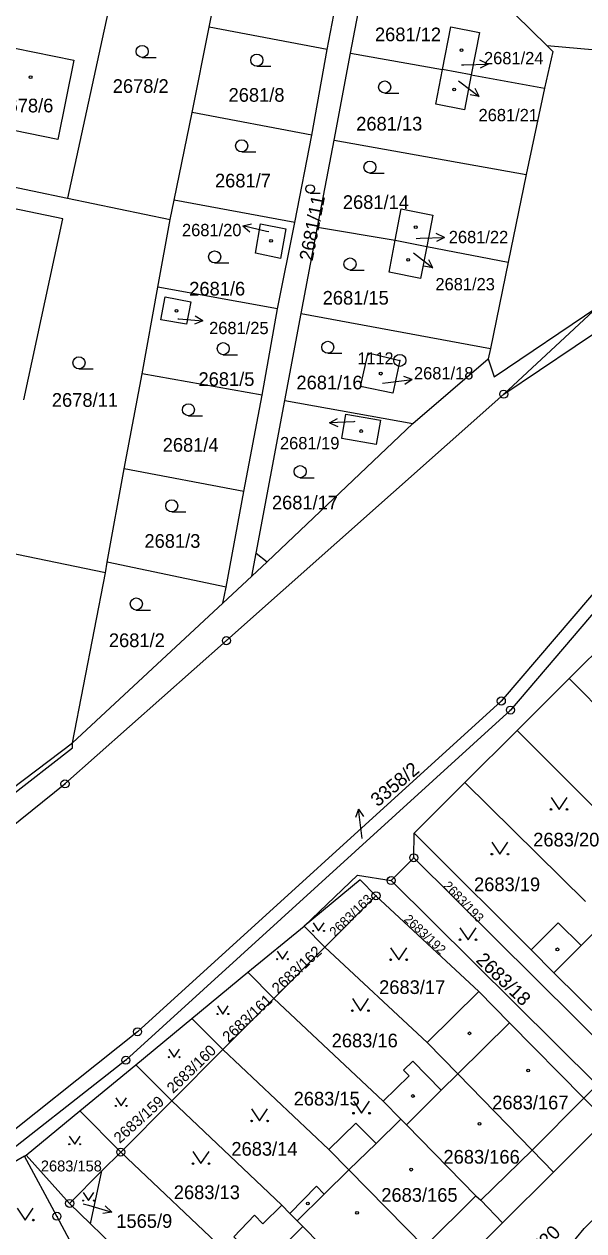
# Model space of a CAD drawing. Extents: x -733394 to -722299, y -1082822 to -1075049.
# Drawn here: x -727849.5 to -727779.9, y -1078431.8 to -1078281.8 of the extents above; entities that cross this region are included whole.
import ezdxf

# ---------------------------------------------------------------- set-up
doc = ezdxf.new("R2010")
doc.units = 0
for name, color, linetype in [('Hranice parcel', 7, 'Continuous'), ('Parcelní čísla', 7, 'Continuous'), ('Pop  PČ popisy', 7, 'Continuous'), ('Vnitřní kresba', 7, 'Continuous'), ('Značky bodu BP', 7, 'Continuous'), ('Značky budov', 7, 'Continuous'), ('Značky kultur', 7, 'Continuous')]:
    doc.layers.add(name, color=color, linetype=linetype)

msp = doc.modelspace()

# ---------------------------------------------------------------- linework, layer by layer
at = {"layer": 'Hranice parcel'}
for p, q in [((-727836.66, -1078268.93), (-727844.14, -1078303.43)), ((-727826.54, -1078282.19), (-727824.36, -1078271.33)), ((-727811.86, -1078284.94), (-727809.7, -1078273.73)), ((-727808.93, -1078285.43), (-727806.85, -1078274.35)), ((-727828.63, -1078292.78), (-727826.54, -1078282.19)), ((-727811.86, -1078284.94), (-727826.54, -1078282.19)), ((-727759.1, -1078286.74), (-727784.5, -1078284.5)), ((-727813.74, -1078295.62), (-727811.86, -1078284.94)), ((-727810.99, -1078296.21), (-727808.93, -1078285.43)), ((-727808.93, -1078285.43), (-727797.51, -1078287.45)), ((-727793.93, -1078288.12), (-727797.51, -1078287.45)), ((-727793.93, -1078288.12), (-727784.83, -1078289.75)), ((-727784.83, -1078289.75), (-727787.09, -1078300.48)), ((-727830.87, -1078303.7), (-727828.63, -1078292.78)), ((-727813.74, -1078295.62), (-727828.63, -1078292.78)), ((-727815.89, -1078306.47), (-727813.74, -1078295.62)), ((-727813.04, -1078307.06), (-727810.99, -1078296.21)), ((-727810.99, -1078296.21), (-727787.09, -1078300.48)), ((-727863.11, -1078299.48), (-727844.14, -1078303.43)), ((-727787.09, -1078300.48), (-727789.34, -1078311.38)), ((-727844.14, -1078303.43), (-727831.38, -1078306.09)), ((-727831.38, -1078306.09), (-727830.87, -1078303.7)), ((-727815.89, -1078306.47), (-727830.87, -1078303.7)), ((-727832.9, -1078314.48), (-727831.38, -1078306.09)), ((-727818.01, -1078317.21), (-727815.89, -1078306.47)), ((-727815.07, -1078317.78), (-727813.04, -1078307.06)), ((-727813.04, -1078307.06), (-727803.41, -1078308.66)), ((-727803.41, -1078308.66), (-727799.47, -1078309.43)), ((-727799.47, -1078309.43), (-727789.34, -1078311.38)), ((-727789.34, -1078311.38), (-727791.56, -1078322.14)), ((-727834.85, -1078325.29), (-727832.9, -1078314.48)), ((-727818.01, -1078317.21), (-727832.9, -1078314.48)), ((-727819.95, -1078327.94), (-727818.01, -1078317.21)), ((-727789.9, -1078327.8), (-727778.21, -1078316.93)), ((-727817.1, -1078328.59), (-727815.07, -1078317.78)), ((-727815.07, -1078317.78), (-727791.56, -1078322.14)), ((-727801.21, -1078331.43), (-727791.82, -1078323.4)), ((-727791.56, -1078322.14), (-727791.82, -1078323.4)), ((-727837.08, -1078337.1), (-727834.85, -1078325.29)), ((-727819.95, -1078327.94), (-727834.85, -1078325.29)), ((-727822.2, -1078339.88), (-727819.95, -1078327.94)), ((-727817.1, -1078328.59), (-727801.21, -1078331.43)), ((-727839.22, -1078348.7), (-727837.08, -1078337.1)), ((-727822.2, -1078339.88), (-727837.08, -1078337.1)), ((-727824.39, -1078351.77), (-727822.2, -1078339.88)), ((-727839.42, -1078349.99), (-727853.59, -1078347.08)), ((-727839.42, -1078349.99), (-727839.22, -1078348.7)), ((-727824.39, -1078351.77), (-727839.22, -1078348.7)), ((-727843.51, -1078371.15), (-727839.42, -1078349.99)), ((-727824.81, -1078353.78), (-727821.22, -1078350.44)), ((-727824.81, -1078353.78), (-727824.39, -1078351.77)), ((-727843.51, -1078371.15), (-727824.81, -1078353.78)), ((-727781.75, -1078363.14), (-727775.39, -1078356.79)), ((-727788.21, -1078369.6), (-727781.75, -1078363.14)), ((-727767.66, -1078377.46), (-727781.75, -1078363.14)), ((-727794.74, -1078376.07), (-727788.21, -1078369.6)), ((-727773.92, -1078383.94), (-727788.21, -1078369.6)), ((-727801.03, -1078382.37), (-727794.74, -1078376.07)), ((-727779.72, -1078390.88), (-727794.74, -1078376.07)), ((-727801.09, -1078385.42), (-727801.03, -1078382.37)), ((-727803.9, -1078388.26), (-727801.09, -1078385.42)), ((-727805.78, -1078390.15), (-727812.13, -1078396.52)), ((-727792.99, -1078402.06), (-727805.78, -1078390.15)), ((-727821.71, -1078399.66), (-727814.73, -1078393.91)), ((-727812.13, -1078396.52), (-727814.73, -1078393.91)), ((-727812.13, -1078396.52), (-727818.48, -1078402.9)), ((-727799.42, -1078408.38), (-727812.13, -1078396.52)), ((-727828.68, -1078405.41), (-727821.71, -1078399.66)), ((-727818.48, -1078402.9), (-727821.71, -1078399.66)), ((-727818.48, -1078402.9), (-727824.83, -1078409.27)), ((-727804.88, -1078415.7), (-727818.48, -1078402.9)), ((-727799.42, -1078408.38), (-727792.99, -1078402.06)), ((-727835.66, -1078411.16), (-727828.68, -1078405.41)), ((-727824.83, -1078409.27), (-727828.68, -1078405.41)), ((-727795.59, -1078412.28), (-727799.42, -1078408.38)), ((-727824.83, -1078409.27), (-727831.18, -1078415.64)), ((-727811.63, -1078421.7), (-727824.83, -1078409.27)), ((-727842.62, -1078416.9), (-727835.66, -1078411.16)), ((-727831.18, -1078415.64), (-727835.66, -1078411.16)), ((-727831.18, -1078415.64), (-727837.52, -1078422.01)), ((-727817.47, -1078428.63), (-727831.18, -1078415.64)), ((-727802.7, -1078417.92), (-727804.88, -1078415.7)), ((-727779.94, -1078415.32), (-727777.24, -1078418.06)), ((-727849.28, -1078422.38), (-727842.62, -1078416.9)), ((-727837.52, -1078422.01), (-727842.62, -1078416.9)), ((-727777.24, -1078418.06), (-727783.72, -1078424.49)), ((-727849.49, -1078422.51), (-727855.13, -1078425.8)), ((-727849.49, -1078422.51), (-727849.28, -1078422.38)), ((-727843.87, -1078428.39), (-727849.28, -1078422.38)), ((-727837.52, -1078422.01), (-727839.85, -1078424.35)), ((-727824.05, -1078434.8), (-727837.52, -1078422.01)), ((-727809.17, -1078424.23), (-727811.63, -1078421.7)), ((-727839.85, -1078424.35), (-727843.87, -1078428.39)), ((-727841.26, -1078430.93), (-727839.85, -1078424.35)), ((-727783.72, -1078424.49), (-727790.04, -1078430.82)), ((-727843.87, -1078428.39), (-727841.26, -1078430.93)), ((-727817.47, -1078428.63), (-727816.48, -1078429.63)), ((-727829.96, -1078441.87), (-727841.26, -1078430.93)), ((-727790.04, -1078430.82), (-727796.39, -1078437.18))]:
    msp.add_line(p, q, dxfattribs=at)
for points in [[(-727784.5, -1078284.5), (-727792.51, -1078276.63), (-727806.85, -1078274.35)], [(-727797.51, -1078287.45), (-727796.49, -1078282.15), (-727792.91, -1078282.84), (-727793.93, -1078288.12)], [(-727784.5, -1078284.5), (-727783.78, -1078285.2), (-727784.83, -1078289.75)], [(-727845.33, -1078296.13), (-727852.66, -1078294.67), (-727852.52, -1078293.91), (-727854.83, -1078293.49), (-727853.81, -1078288.31), (-727851.48, -1078288.78), (-727850.68, -1078284.79), (-727843.35, -1078286.28), (-727845.33, -1078296.13)], [(-727793.93, -1078288.12), (-727794.77, -1078292.44), (-727798.34, -1078291.75), (-727797.51, -1078287.45)], [(-727849.57, -1078328.5), (-727844.7, -1078306.02), (-727852.08, -1078304.47), (-727862.17, -1078302.35), (-727863.64, -1078302.04)], [(-727803.41, -1078308.66), (-727802.67, -1078304.76), (-727798.71, -1078305.54), (-727799.47, -1078309.43)], [(-727820.77, -1078310.27), (-727820.12, -1078306.64), (-727816.97, -1078307.23), (-727817.66, -1078310.92), (-727820.77, -1078310.27)], [(-727799.47, -1078309.43), (-727800.25, -1078313.41), (-727804.16, -1078312.65), (-727803.41, -1078308.66)], [(-727789.9, -1078327.8), (-727772.16, -1078315.87), (-727768.77, -1078310.55)], [(-727831.98, -1078315.71), (-727828.81, -1078316.33), (-727829.36, -1078319.08), (-727832.54, -1078318.55), (-727831.98, -1078315.71)], [(-727791.82, -1078323.4), (-727791.09, -1078325.63), (-727778.21, -1078316.93)], [(-727751.49, -1078319.17), (-727751.9, -1078323.55), (-727789.06, -1078367.07), (-727836.89, -1078410.6), (-727854.87, -1078424.67), (-727855.13, -1078425.8)], [(-727753.36, -1078322.18), (-727768.02, -1078340), (-727790.2, -1078365.94), (-727835.43, -1078407.05), (-727855.64, -1078423.14), (-727856.38, -1078426.53)], [(-727803.67, -1078327.68), (-727807.69, -1078326.83), (-727806.76, -1078322.67), (-727802.82, -1078323.6), (-727803.67, -1078327.68)], [(-728212.93, -1078486.91), (-728206.44, -1078487.36), (-728186.67, -1078494.63), (-728150.6, -1078489.12), (-728127.9, -1078485.26), (-728103.21, -1078484.92), (-728065.39, -1078479.71), (-728013.14, -1078467.61), (-727994.32, -1078461.33), (-727958.93, -1078444.72), (-727924.84, -1078427.64), (-727905.75, -1078418.31), (-727886.69, -1078406.71), (-727866.52, -1078393.98), (-727844.45, -1078376.24), (-727824.38, -1078358.44), (-727789.9, -1078327.8)], [(-727821.22, -1078350.44), (-727820.68, -1078347.56), (-727817.1, -1078328.59)], [(-727810.03, -1078333.29), (-727809.52, -1078330.3), (-727805.22, -1078331.03), (-727805.74, -1078334.04), (-727810.03, -1078333.29)], [(-727821.22, -1078350.44), (-727819.31, -1078348.66), (-727801.21, -1078331.43)], [(-727884.89, -1078402.37), (-727861.8, -1078384.95), (-727843.51, -1078371.15)], [(-727884.89, -1078402.37), (-727867.81, -1078390.67), (-727843.52, -1078371.78), (-727843.51, -1078371.15)], [(-727801.03, -1078382.37), (-727799.54, -1078383.86), (-727786.47, -1078396.87)], [(-727774.28, -1078409.03), (-727775.78, -1078410.51), (-727801.09, -1078385.42)], [(-727814.73, -1078393.91), (-727808.09, -1078387.6), (-727803.9, -1078388.26)], [(-727805.78, -1078390.15), (-727807.76, -1078388.17), (-727814.73, -1078393.91)], [(-727803.9, -1078388.26), (-727778.3, -1078413.66), (-727779.94, -1078415.32)], [(-727786.47, -1078396.87), (-727783.11, -1078393.5), (-727780.28, -1078396.33), (-727777.27, -1078393.32)], [(-727786.47, -1078396.87), (-727783.67, -1078399.75), (-727774.28, -1078409.03)], [(-727779.94, -1078415.32), (-727789.16, -1078405.96), (-727792.99, -1078402.06)], [(-727782.87, -1078442.88), (-727783.51, -1078440.83), (-727783.6, -1078438.52), (-727783.3, -1078436.67), (-727781.79, -1078433.84), (-727779.89, -1078431.52), (-727773.9, -1078425.63), (-727753.9, -1078405.82)], [(-727804.88, -1078415.7), (-727801.66, -1078412.54), (-727802.36, -1078411.83), (-727801.22, -1078410.7), (-727797.67, -1078414.32), (-727795.59, -1078412.28)], [(-727783.72, -1078424.49), (-727786.37, -1078421.76), (-727795.59, -1078412.28)], [(-727811.63, -1078421.7), (-727808.27, -1078418.4), (-727805.77, -1078420.94), (-727802.7, -1078417.92)], [(-727802.7, -1078417.92), (-727802, -1078418.63), (-727793.36, -1078427.44), (-727792.75, -1078428), (-727790.04, -1078430.82)], [(-727842.55, -1078435.39), (-727845.46, -1078429.99), (-727849.49, -1078422.51)], [(-727816.48, -1078429.63), (-727813.19, -1078426.26), (-727812.23, -1078427.25), (-727809.17, -1078424.23)], [(-727796.39, -1078437.18), (-727799.73, -1078433.79), (-727809.17, -1078424.23)], [(-727824.05, -1078434.8), (-727822.61, -1078433.4), (-727823.46, -1078432.54), (-727820.88, -1078429.87), (-727819.83, -1078430.95), (-727817.47, -1078428.63)], [(-727816.48, -1078429.63), (-727815.57, -1078430.56), (-727814.87, -1078431.27), (-727806.15, -1078440.15), (-727805.7, -1078440.62), (-727802.78, -1078443.59)]]:
    msp.add_lwpolyline(points, dxfattribs=at)
at = {"layer": 'Pop  PČ popisy'}
for p, q in [((-727795.13, -1078286.87), (-727794.84, -1078286.86)), ((-727794.84, -1078286.86), (-727791.84, -1078286.76)), ((-727791.84, -1078286.76), (-727792.86, -1078286.29)), ((-727791.84, -1078286.76), (-727792.82, -1078287.29)), ((-727795.51, -1078288.87), (-727795.35, -1078288.99)), ((-727795.35, -1078288.99), (-727792.95, -1078290.8)), ((-727792.95, -1078290.8), (-727793.45, -1078289.79)), ((-727792.95, -1078290.8), (-727794.05, -1078290.59)), ((-727822.32, -1078306.89), (-727821.24, -1078306.62)), ((-727819.4, -1078307.56), (-727822.32, -1078306.89)), ((-727822.32, -1078306.89), (-727821.46, -1078307.6)), ((-727819.09, -1078307.63), (-727819.4, -1078307.56)), ((-727800.8, -1078308.43), (-727800.27, -1078308.41)), ((-727800.27, -1078308.41), (-727797.27, -1078308.31)), ((-727797.27, -1078308.31), (-727798.29, -1078307.84)), ((-727797.27, -1078308.31), (-727798.25, -1078308.84)), ((-727801.11, -1078310.23), (-727801.1, -1078310.24)), ((-727801.1, -1078310.24), (-727798.73, -1078312.09)), ((-727798.73, -1078312.09), (-727799.22, -1078311.08)), ((-727798.73, -1078312.09), (-727799.83, -1078311.87)), ((-727830.43, -1078318.43), (-727830.3, -1078318.44)), ((-727830.3, -1078318.44), (-727827.31, -1078318.7)), ((-727827.31, -1078318.7), (-727828.35, -1078319.11)), ((-727827.31, -1078318.7), (-727828.26, -1078318.11)), ((-727804.97, -1078326.42), (-727804.25, -1078326.33)), ((-727804.25, -1078326.33), (-727801.27, -1078325.96)), ((-727801.27, -1078325.96), (-727802.33, -1078325.59)), ((-727801.27, -1078325.96), (-727802.2, -1078326.58)), ((-727811.55, -1078331.38), (-727810.57, -1078330.82)), ((-727808.55, -1078331.22), (-727811.55, -1078331.38)), ((-727811.55, -1078331.38), (-727810.52, -1078331.82)), ((-727808.4, -1078331.21), (-727808.55, -1078331.22)), ((-727807.96, -1078379.38), (-727808.33, -1078380.44)), ((-727807.59, -1078382.36), (-727807.96, -1078379.38)), ((-727807.96, -1078379.38), (-727807.34, -1078380.31)), ((-727807.51, -1078383.03), (-727807.59, -1078382.36)), ((-727842.2, -1078428.43), (-727841.51, -1078428.63)), ((-727841.51, -1078428.63), (-727838.62, -1078429.46)), ((-727838.62, -1078429.46), (-727839.73, -1078429.66)), ((-727838.62, -1078429.46), (-727839.45, -1078428.7))]:
    msp.add_line(p, q, dxfattribs=at)
at = {"layer": 'Vnitřní kresba'}
for p, q in [((-727820.68, -1078347.56), (-727819.31, -1078348.66)), ((-727783.67, -1078399.75), (-727780.28, -1078396.33)), ((-727789.16, -1078405.96), (-727795.59, -1078412.28)), ((-727802, -1078418.63), (-727797.67, -1078414.32)), ((-727779.94, -1078415.32), (-727786.37, -1078421.76)), ((-727809.17, -1078424.23), (-727805.77, -1078420.94)), ((-727786.37, -1078421.76), (-727792.75, -1078428)), ((-727815.57, -1078430.56), (-727812.23, -1078427.25)), ((-727799.73, -1078433.79), (-727793.36, -1078427.44)), ((-727821.31, -1078437.59), (-727814.87, -1078431.27))]:
    msp.add_line(p, q, dxfattribs=at)
at = {"layer": 'Značky bodu BP'}
for centre, radius in [((-727802.82, -1078323.6), 0.75), ((-727802.82, -1078323.6), 0.03), ((-727789.9, -1078327.8), 0.5), ((-727789.9, -1078327.8), 0.0303), ((-727824.38, -1078358.44), 0.5), ((-727824.38, -1078358.44), 0.0303), ((-727790.2, -1078365.94), 0.5), ((-727790.2, -1078365.94), 0.0303), ((-727789.06, -1078367.07), 0.5), ((-727789.06, -1078367.07), 0.0303), ((-727844.45, -1078376.24), 0.5), ((-727844.45, -1078376.24), 0.0303), ((-727801.09, -1078385.42), 0.5), ((-727801.09, -1078385.42), 0.0303), ((-727803.9, -1078388.26), 0.5), ((-727803.9, -1078388.26), 0.0303), ((-727805.78, -1078390.15), 0.5), ((-727805.78, -1078390.15), 0.0303), ((-727835.43, -1078407.05), 0.5), ((-727835.43, -1078407.05), 0.0303), ((-727836.89, -1078410.6), 0.5), ((-727836.89, -1078410.6), 0.0303), ((-727837.52, -1078422.01), 0.5), ((-727837.52, -1078422.01), 0.0303), ((-727843.87, -1078428.39), 0.5), ((-727843.87, -1078428.39), 0.0303), ((-727845.46, -1078429.99), 0.5), ((-727845.46, -1078429.99), 0.0303)]:
    msp.add_circle(centre, radius, dxfattribs=at)
at = {"layer": 'Značky budov'}
for centre in [(-727795.14, -1078285.04), (-727848.72, -1078288.4), (-727796.06, -1078289.93), (-727800.84, -1078307.05), (-727818.83, -1078308.75), (-727801.79, -1078311.09), (-727830.58, -1078317.44), (-727805.19, -1078325.25), (-727807.63, -1078332.38), (-727783.23, -1078396.81), (-727794.16, -1078407.25), (-727786.86, -1078411.87), (-727801.18, -1078415.04), (-727792.92, -1078418.49), (-727801.4, -1078424.19), (-727814.26, -1078428.4), (-727808.14, -1078429.57)]:
    msp.add_circle(centre, 0.175, dxfattribs=at)
at = {"layer": 'Značky kultur'}
for p, q in [((-727834.85, -1078285.94), (-727833.1, -1078285.94)), ((-727820.6, -1078287.03), (-727818.85, -1078287.03)), ((-727804.7, -1078290.37), (-727802.95, -1078290.37)), ((-727822.48, -1078297.68), (-727820.73, -1078297.68)), ((-727806.53, -1078300.32), (-727804.78, -1078300.32)), ((-727813.96, -1078302.82), (-727812.73, -1078302.82)), ((-727825.84, -1078311.49), (-727824.09, -1078311.49)), ((-727809.01, -1078312.37), (-727807.26, -1078312.37)), ((-727824.77, -1078322.89), (-727823.02, -1078322.89)), ((-727811.78, -1078322.72), (-727810.03, -1078322.72)), ((-727842.71, -1078324.65), (-727840.96, -1078324.65)), ((-727829.1, -1078330.48), (-727827.35, -1078330.48)), ((-727815.21, -1078338.18), (-727813.46, -1078338.18)), ((-727831.18, -1078342.43), (-727829.43, -1078342.43)), ((-727835.58, -1078354.63), (-727833.83, -1078354.63))]:
    msp.add_line(p, q, dxfattribs=at)
for points in [[(-727784.02, -1078377.92), (-727783.02, -1078379.42), (-727782.02, -1078377.92)], [(-727791.37, -1078383.48), (-727790.37, -1078384.98), (-727789.37, -1078383.48)], [(-727813.58, -1078393.51), (-727812.91, -1078394.52), (-727812.24, -1078393.51)], [(-727795.34, -1078394.12), (-727794.34, -1078395.62), (-727793.34, -1078394.12)], [(-727803.96, -1078396.61), (-727802.96, -1078398.11), (-727801.96, -1078396.61)], [(-727818.07, -1078397.02), (-727817.4, -1078398.03), (-727816.73, -1078397.02)], [(-727808.71, -1078402.94), (-727807.71, -1078404.44), (-727806.71, -1078402.94)], [(-727825.48, -1078403.84), (-727824.81, -1078404.85), (-727824.14, -1078403.84)], [(-727831.55, -1078409.2), (-727830.88, -1078410.21), (-727830.21, -1078409.2)], [(-727838.14, -1078415.27), (-727837.47, -1078416.28), (-727836.8, -1078415.27)], [(-727808.58, -1078415.68), (-727807.58, -1078417.18), (-727806.58, -1078415.68)], [(-727821.25, -1078416.64), (-727820.25, -1078418.14), (-727819.25, -1078416.64)], [(-727843.91, -1078420.03), (-727843.24, -1078421.04), (-727842.57, -1078420.03)], [(-727828.54, -1078421.94), (-727827.54, -1078423.44), (-727826.54, -1078421.94)], [(-727842.2, -1078427.03), (-727841.53, -1078428.04), (-727840.86, -1078427.03)], [(-727850.39, -1078428.97), (-727849.39, -1078430.47), (-727848.39, -1078428.97)]]:
    msp.add_lwpolyline(points, dxfattribs=at)
for centre, radius in [((-727834.85, -1078285.19), 0.75), ((-727820.6, -1078286.28), 0.75), ((-727804.7, -1078289.62), 0.75), ((-727822.48, -1078296.93), 0.75), ((-727806.53, -1078299.57), 0.75), ((-727813.96, -1078302.29), 0.525), ((-727825.84, -1078310.74), 0.75), ((-727809.01, -1078311.62), 0.75), ((-727824.77, -1078322.14), 0.75), ((-727811.78, -1078321.97), 0.75), ((-727842.71, -1078323.9), 0.75), ((-727829.1, -1078329.73), 0.75), ((-727815.21, -1078337.43), 0.75), ((-727831.18, -1078341.68), 0.75), ((-727835.58, -1078353.88), 0.75), ((-727784.02, -1078379.42), 0.1), ((-727782.02, -1078379.42), 0.1), ((-727791.37, -1078384.98), 0.1), ((-727789.37, -1078384.98), 0.1), ((-727813.58, -1078394.52), 0.067), ((-727812.24, -1078394.52), 0.067), ((-727795.34, -1078395.62), 0.1), ((-727793.34, -1078395.62), 0.1), ((-727818.07, -1078398.03), 0.067), ((-727816.73, -1078398.03), 0.067), ((-727803.96, -1078398.11), 0.1), ((-727801.96, -1078398.11), 0.1), ((-727808.71, -1078404.44), 0.1), ((-727806.71, -1078404.44), 0.1), ((-727825.48, -1078404.85), 0.067), ((-727824.14, -1078404.85), 0.067), ((-727831.55, -1078410.21), 0.067), ((-727830.21, -1078410.21), 0.067), ((-727838.14, -1078416.28), 0.067), ((-727836.8, -1078416.28), 0.067), ((-727808.58, -1078417.18), 0.1), ((-727806.58, -1078417.18), 0.1), ((-727821.25, -1078418.14), 0.1), ((-727819.25, -1078418.14), 0.1), ((-727843.91, -1078421.04), 0.067), ((-727842.57, -1078421.04), 0.067), ((-727828.54, -1078423.44), 0.1), ((-727826.54, -1078423.44), 0.1), ((-727842.2, -1078428.04), 0.067), ((-727840.86, -1078428.04), 0.067), ((-727848.39, -1078430.47), 0.1)]:
    msp.add_circle(centre, radius, dxfattribs=at)

# ---------------------------------------------------------------- texts
at = {"layer": 'Parcelní čísla'}
for s, height, p in [('2681/12', 1.7, (-727805.91, -1078283.93)), ('2681/24', 1.53, (-727792.35, -1078286.79)), ('2678/2', 1.7, (-727838.51, -1078290.35)), ('2681/8', 1.7, (-727824.11, -1078291.45)), ('2678/6', 1.7, (-727852.85, -1078292.77)), ('2681/13', 1.7, (-727808.24, -1078295.03)), ('2681/21', 1.53, (-727793.03, -1078293.87)), ('2681/7', 1.7, (-727825.8, -1078302.1)), ('2681/14', 1.7, (-727809.9, -1078304.78)), ('2681/20', 1.53, (-727829.9, -1078308.16)), ('2681/22', 1.53, (-727796.73, -1078309.03)), ('2681/6', 1.7, (-727829, -1078315.54)), ('2681/23', 1.53, (-727798.39, -1078314.89)), ('2681/15', 1.7, (-727812.41, -1078316.67)), ('2681/25', 1.53, (-727826.53, -1078320.34)), ('2681/5', 1.7, (-727827.85, -1078326.78)), ('2681/18', 1.53, (-727801.06, -1078325.96)), ('2681/16', 1.7, (-727815.67, -1078327.2)), ('2678/11', 1.7, (-727846.08, -1078329.37)), ('2681/4', 1.7, (-727832.3, -1078334.95)), ('2681/19', 1.53, (-727817.72, -1078334.65)), ('2681/17', 1.7, (-727818.72, -1078342.12)), ('2681/3', 1.7, (-727834.57, -1078346.9)), ('2681/2', 1.7, (-727838.99, -1078359.24)), ('2683/20', 1.7, (-727786.23, -1078384.02)), ('2683/19', 1.7, (-727793.59, -1078389.58)), ('2683/17', 1.7, (-727805.39, -1078402.36)), ('2683/16', 1.7, (-727811.29, -1078408.99)), ('2683/15', 1.7, (-727816.02, -1078416.22)), ('2683/167', 1.7, (-727791.33, -1078416.7)), ('2683/14', 1.7, (-727823.76, -1078422.46)), ('2683/166', 1.7, (-727797.39, -1078423.45)), ('2683/158', 1.36, (-727847.45, -1078424.42)), ('2683/13', 1.7, (-727830.92, -1078427.86)), ('2683/165', 1.7, (-727805.12, -1078428.19)), ('1565/9', 1.7, (-727838.07, -1078431.43))]:
    msp.add_text(s, height=height, dxfattribs=at).set_placement(p)
for s, height, rotation, p in [('2681/11', 1.7, 79, (-727813.67, -1078311.33)), ('3358/2', 1.7, 40, (-727805.56, -1078379.17)), ('2683/193', 1.139, 314, (-727797.49, -1078388.99)), ('2683/163', 1.19, 44, (-727810.87, -1078395.31)), ('2683/192', 1.139, 317, (-727802.39, -1078393.18)), ('2683/162', 1.36, 43, (-727817.96, -1078402.42)), ('2683/18', 1.7, 316, (-727793.46, -1078398.26)), ('2683/161', 1.36, 43, (-727824.11, -1078408.45)), ('2683/160', 1.36, 44, (-727831, -1078414.8)), ('2683/159', 1.36, 42, (-727837.64, -1078421)), ('1565/20', 1.7, 46, (-727788.42, -1078438.05))]:
    msp.add_text(s, height=height, rotation=rotation, dxfattribs=at).set_placement(p)
at = {"layer": 'Značky bodu BP'}
msp.add_text('1112', height=1.5, dxfattribs=at).set_placement((-727808.07, -1078324.1))

doc.saveas('drawing.dxf')
